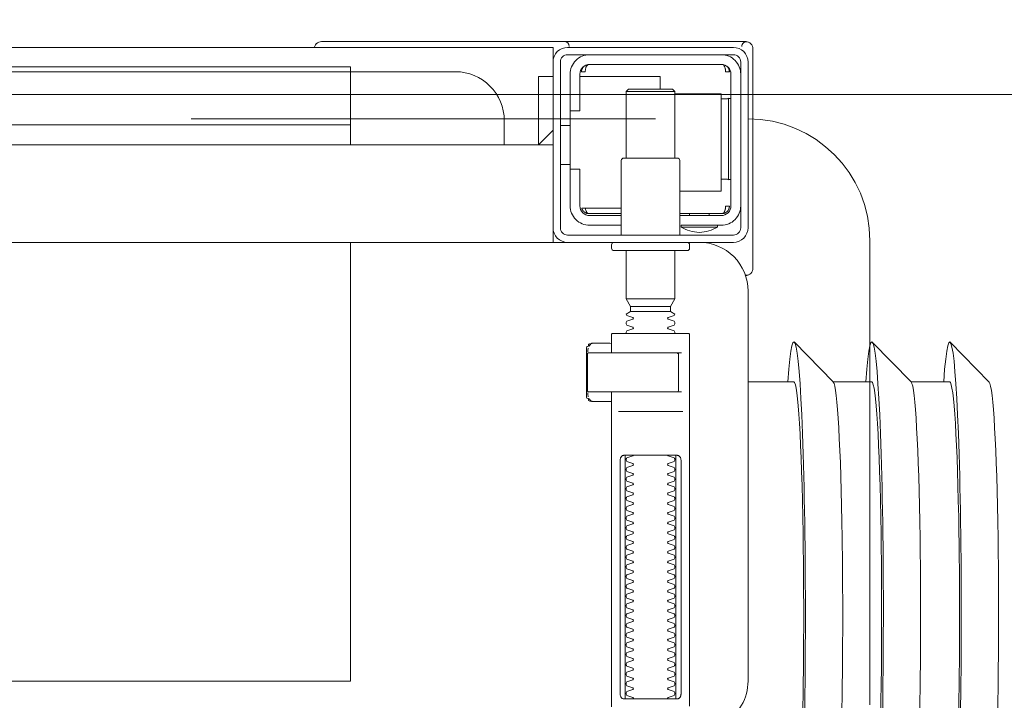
# Model space of a CAD drawing. Header units: millimetres. Extents: x 28291 to 177760, y -399809 to -170937.
# Tile 733 of 905: x 74519 to 74540, y -195408 to -195394. Entities that reach past the tile are written whole.
import ezdxf

# ---------------------------------------------------------------- set-up
doc = ezdxf.new("R2010")
doc.units = ezdxf.units.MM
doc.linetypes.add('CARKOVANA', pattern=[7.5, 5, -2.5])
doc.linetypes.add('HIDDEN2', pattern=[4.7625, 3.175, -1.5875])
doc.layers.get('0').update_dxf_attribs({"lineweight": 0})
doc.layers.add('!! 1_Wyburzenia', color=252, linetype='CARKOVANA', lineweight=13, true_color=0x696969)
doc.layers.add('!! 2 ZABUDOWA GK-MDF', color=7, linetype='Continuous', lineweight=13, true_color=0x7a7a7a)
doc.layers.add('!! 2_WYBURZENIA DO REMONTU', color=7, linetype='Continuous', lineweight=0, true_color=0x4d4d4d, plot=False)
doc.layers.add('!! wymiary osi', color=250, linetype='Continuous', lineweight=9)
doc.layers.add('Dimension (ISO)', color=7, linetype='Continuous', lineweight=25)
doc.layers.add('!!_@ wypos sanit nd', color=7, linetype='Continuous', lineweight=0, plot=False)
doc.styles.add('Note Text (ISO)', font='tahoma.ttf')
doc.styles.add('TXT', font='simplex.shx')
doc.dimstyles.new('Default (ISO)', dxfattribs={"dimscale": 5, "dimtxt": 5, "dimasz": 5, "dimexe": 3.175, "dimexo": 0, "dimgap": 0.762, "dimtad": 1, "dimdec": 0, "dimrnd": 1e-08, "dimzin": 0, "dimtxsty": 'Note Text (ISO)', "dimcen": 0.09, "dimdle": 10, "dimclrd": 256, "dimclre": 256, "dimclrt": 256, "dimazin": 0, "dimtfac": 0.70104, "dimtmove": 0, "dimatfit": 3, "dimfxl": 1, "dimtolj": 1, "dimtzin": 0, "dimlwd": -1, "dimlwe": -1, "dimarcsym": 0})
doc.dimstyles.new('DIM50', dxfattribs={"dimscale": 5, "dimtxt": 2.5, "dimasz": 1.5, "dimexe": 0, "dimexo": 0, "dimgap": 0.5, "dimtad": 1, "dimdec": 4, "dimrnd": 0.5, "dimdsep": 46, "dimtxsty": 'TXT', "dimblk1": 'TICK1', "dimblk2": 'TICK1', "dimsah": 1, "dimcen": 0, "dimse1": 1, "dimse2": 1, "dimclrd": 1, "dimclre": 7, "dimclrt": 9, "dimadec": 0, "dimazin": 0, "dimtfac": 1, "dimtdec": 4, "dimtmove": 2, "dimatfit": 3, "dimldrblk": 'TICK1', "dimfxl": 1, "dimtolj": 1, "dimarcsym": 0})

# ---------------------------------------------------------------- blocks, each defined once
blk = doc.blocks.new('A$Cff2eaf8b')
for points in [[(-0.15993, -0.0325), (-0.17249, -0.0325, 0.405519), (-0.172, -0.032), (-0.172, -0.0313, 0.414214), (-0.1725, -0.0308), (-0.1875, -0.0308, 0.414214), (-0.188, -0.0313), (-0.188, -0.032, 0.405519), (-0.18751, -0.0325), (-0.19, -0.0325, -0.414214), (-0.2, -0.0225), (-0.2, 0.0575, -0.266001), (-0.19506, 0.06612)], [(-0.188, 0.06265), (-0.188, -0.01362, 0.414214), (-0.1878, -0.01382), (-0.17545, -0.01382), (-0.1722, -0.01382, 0.414214), (-0.172, -0.01362), (-0.172, -0.00982)], [(-0.18353, 0.01118, 0.182836), (-0.18364, 0.01127), (-0.18485, 0.01168, 0.050055), (-0.185, 0.01194), (-0.185, 0.01222, 0.050055), (-0.18485, 0.01248), (-0.18364, 0.01289, 0.719897), (-0.18364, 0.01327), (-0.18485, 0.01368, 0.050055), (-0.185, 0.01394), (-0.185, 0.01422, 0.050055), (-0.18485, 0.01448), (-0.18364, 0.01489, 0.719897), (-0.18364, 0.01527), (-0.18485, 0.01568, 0.050055), (-0.185, 0.01594), (-0.185, 0.01622, 0.050055), (-0.18485, 0.01648), (-0.18364, 0.01689, 0.719897), (-0.18364, 0.01727), (-0.18485, 0.01768, 0.050055), (-0.185, 0.01794), (-0.185, 0.01822, 0.050055), (-0.18485, 0.01848), (-0.18364, 0.01889, 0.719897), (-0.18364, 0.01927), (-0.18485, 0.01968, 0.050055), (-0.185, 0.01994), (-0.185, 0.02022, 0.050055), (-0.18485, 0.02048), (-0.18364, 0.02089, 0.719897), (-0.18364, 0.02127), (-0.18485, 0.02168, 0.050055), (-0.185, 0.02194), (-0.185, 0.02222, 0.050055), (-0.18485, 0.02248), (-0.18364, 0.02289, 0.719897), (-0.18364, 0.02327), (-0.18485, 0.02368, 0.050055), (-0.185, 0.02394), (-0.185, 0.02422, 0.050055), (-0.18485, 0.02448), (-0.18364, 0.02489, 0.719897), (-0.18364, 0.02527), (-0.18485, 0.02568, 0.050055), (-0.185, 0.02594), (-0.185, 0.02622, 0.050055), (-0.18485, 0.02648), (-0.18364, 0.02689, 0.719897), (-0.18364, 0.02727), (-0.18485, 0.02768, 0.050055), (-0.185, 0.02794), (-0.185, 0.02822, 0.050055), (-0.18485, 0.02848), (-0.18364, 0.02889, 0.719897), (-0.18364, 0.02927), (-0.18485, 0.02968, 0.050055), (-0.185, 0.02994), (-0.185, 0.03022, 0.050055), (-0.18485, 0.03048), (-0.18364, 0.03089, 0.719897), (-0.18364, 0.03127), (-0.18485, 0.03168, 0.050055), (-0.185, 0.03194), (-0.185, 0.03222, 0.050055), (-0.18485, 0.03248), (-0.18364, 0.03289, 0.719897), (-0.18364, 0.03327), (-0.18485, 0.03368, 0.050055), (-0.185, 0.03394), (-0.185, 0.03422, 0.050055), (-0.18485, 0.03448), (-0.18364, 0.03489, 0.719897), (-0.18364, 0.03527), (-0.18485, 0.03568, 0.050055), (-0.185, 0.03594), (-0.185, 0.03622, 0.050055), (-0.18485, 0.03648), (-0.18364, 0.03689, 0.719897), (-0.18364, 0.03727), (-0.18485, 0.03768, 0.050055), (-0.185, 0.03794), (-0.185, 0.03822, 0.050055), (-0.18485, 0.03848), (-0.18364, 0.03889, 0.719897), (-0.18364, 0.03927), (-0.18485, 0.03968, 0.050055), (-0.185, 0.03994), (-0.185, 0.04022, 0.050055), (-0.18485, 0.04048), (-0.18364, 0.04089, 0.719897), (-0.18364, 0.04127), (-0.18485, 0.04168, 0.050055), (-0.185, 0.04194), (-0.185, 0.04222, 0.050055), (-0.18485, 0.04248), (-0.18364, 0.04289, 0.719897), (-0.18364, 0.04327), (-0.18485, 0.04368, 0.050055), (-0.185, 0.04394), (-0.185, 0.04422, 0.050055), (-0.18485, 0.04448), (-0.18364, 0.04489, 0.719897), (-0.18364, 0.04527), (-0.18485, 0.04568, 0.050055), (-0.185, 0.04594), (-0.185, 0.04622, 0.050055), (-0.18485, 0.04648), (-0.18364, 0.04689, 0.719897), (-0.18364, 0.04727), (-0.18485, 0.04768, 0.050055), (-0.185, 0.04794), (-0.185, 0.04822, 0.050055), (-0.18485, 0.04848), (-0.18364, 0.04889, 0.719897), (-0.18364, 0.04927), (-0.18485, 0.04968, 0.050055), (-0.185, 0.04994), (-0.185, 0.05022, 0.050055), (-0.18485, 0.05048), (-0.18364, 0.05089, 0.719897), (-0.18364, 0.05127), (-0.18485, 0.05168, 0.050055), (-0.185, 0.05194), (-0.185, 0.05222, 0.050055), (-0.18485, 0.05248), (-0.18364, 0.05289, 0.719897), (-0.18364, 0.05327), (-0.18485, 0.05368, 0.050055), (-0.185, 0.05394), (-0.185, 0.05422, 0.050055), (-0.18485, 0.05448), (-0.18364, 0.05489, 0.719897), (-0.18364, 0.05527), (-0.18485, 0.05568, 0.050055), (-0.185, 0.05594), (-0.185, 0.05622, 0.050055), (-0.18485, 0.05648), (-0.18364, 0.05689, 0.719897), (-0.18364, 0.05727), (-0.18485, 0.05768, 0.050055), (-0.185, 0.05794), (-0.185, 0.05822, 0.050055), (-0.18485, 0.05848), (-0.18364, 0.05889, 0.719897), (-0.18364, 0.05927), (-0.18485, 0.05968, 0.050055), (-0.185, 0.05994), (-0.185, 0.06022, 0.050055), (-0.18485, 0.06048), (-0.18364, 0.06089, 0.474594), (-0.18353, 0.06118)], [(-0.17647, 0.06118, 0.474594), (-0.17636, 0.06089), (-0.17515, 0.06048, 0.050055), (-0.175, 0.06022), (-0.175, 0.05994, 0.050055), (-0.17515, 0.05968), (-0.17636, 0.05927, 0.719897), (-0.17636, 0.05889), (-0.17515, 0.05848, 0.050055), (-0.175, 0.05822), (-0.175, 0.05794, 0.050055), (-0.17515, 0.05768), (-0.17636, 0.05727, 0.719897), (-0.17636, 0.05689), (-0.17515, 0.05648, 0.050055), (-0.175, 0.05622), (-0.175, 0.05594, 0.050055), (-0.17515, 0.05568), (-0.17636, 0.05527, 0.719897), (-0.17636, 0.05489), (-0.17515, 0.05448, 0.050055), (-0.175, 0.05422), (-0.175, 0.05394, 0.050055), (-0.17515, 0.05368), (-0.17636, 0.05327, 0.719897), (-0.17636, 0.05289), (-0.17515, 0.05248, 0.050055), (-0.175, 0.05222), (-0.175, 0.05194, 0.050055), (-0.17515, 0.05168), (-0.17636, 0.05127, 0.719897), (-0.17636, 0.05089), (-0.17515, 0.05048, 0.050055), (-0.175, 0.05022), (-0.175, 0.04994, 0.050055), (-0.17515, 0.04968), (-0.17636, 0.04927, 0.719897), (-0.17636, 0.04889), (-0.17515, 0.04848, 0.050055), (-0.175, 0.04822), (-0.175, 0.04794, 0.050055), (-0.17515, 0.04768), (-0.17636, 0.04727, 0.719897), (-0.17636, 0.04689), (-0.17515, 0.04648, 0.050055), (-0.175, 0.04622), (-0.175, 0.04594, 0.050055), (-0.17515, 0.04568), (-0.17636, 0.04527, 0.719897), (-0.17636, 0.04489), (-0.17515, 0.04448, 0.050055), (-0.175, 0.04422), (-0.175, 0.04394, 0.050055), (-0.17515, 0.04368), (-0.17636, 0.04327, 0.719897), (-0.17636, 0.04289), (-0.17515, 0.04248, 0.050055), (-0.175, 0.04222), (-0.175, 0.04194, 0.050055), (-0.17515, 0.04168), (-0.17636, 0.04127, 0.719897), (-0.17636, 0.04089), (-0.17515, 0.04048, 0.050055), (-0.175, 0.04022), (-0.175, 0.03994, 0.050055), (-0.17515, 0.03968), (-0.17636, 0.03927, 0.719897), (-0.17636, 0.03889), (-0.17515, 0.03848, 0.050055), (-0.175, 0.03822), (-0.175, 0.03794, 0.050055), (-0.17515, 0.03768), (-0.17636, 0.03727, 0.719897), (-0.17636, 0.03689), (-0.17515, 0.03648, 0.050055), (-0.175, 0.03622), (-0.175, 0.03594, 0.050055), (-0.17515, 0.03568), (-0.17636, 0.03527, 0.719897), (-0.17636, 0.03489), (-0.17515, 0.03448, 0.050055), (-0.175, 0.03422), (-0.175, 0.03394, 0.050055), (-0.17515, 0.03368), (-0.17636, 0.03327, 0.719897), (-0.17636, 0.03289), (-0.17515, 0.03248, 0.050055), (-0.175, 0.03222), (-0.175, 0.03194, 0.050055), (-0.17515, 0.03168), (-0.17636, 0.03127, 0.719897), (-0.17636, 0.03089), (-0.17515, 0.03048, 0.050055), (-0.175, 0.03022), (-0.175, 0.02994, 0.050055), (-0.17515, 0.02968), (-0.17636, 0.02927, 0.719897), (-0.17636, 0.02889), (-0.17515, 0.02848, 0.050055), (-0.175, 0.02822), (-0.175, 0.02794, 0.050055), (-0.17515, 0.02768), (-0.17636, 0.02727, 0.719897), (-0.17636, 0.02689), (-0.17515, 0.02648, 0.050055), (-0.175, 0.02622), (-0.175, 0.02594, 0.050055), (-0.17515, 0.02568), (-0.17636, 0.02527, 0.719897), (-0.17636, 0.02489), (-0.17515, 0.02448, 0.050055), (-0.175, 0.02422), (-0.175, 0.02394, 0.050055), (-0.17515, 0.02368), (-0.17636, 0.02327, 0.719897), (-0.17636, 0.02289), (-0.17515, 0.02248, 0.050055), (-0.175, 0.02222), (-0.175, 0.02194, 0.050055), (-0.17515, 0.02168), (-0.17636, 0.02127, 0.719897), (-0.17636, 0.02089), (-0.17515, 0.02048, 0.050055), (-0.175, 0.02022), (-0.175, 0.01994, 0.050055), (-0.17515, 0.01968), (-0.17636, 0.01927, 0.719897), (-0.17636, 0.01889), (-0.17515, 0.01848, 0.050055), (-0.175, 0.01822), (-0.175, 0.01794, 0.050055), (-0.17515, 0.01768), (-0.17636, 0.01727, 0.719897), (-0.17636, 0.01689), (-0.17515, 0.01648, 0.050055), (-0.175, 0.01622), (-0.175, 0.01594, 0.050055), (-0.17515, 0.01568), (-0.17636, 0.01527, 0.719897), (-0.17636, 0.01489), (-0.17515, 0.01448, 0.050055), (-0.175, 0.01422), (-0.175, 0.01394, 0.050055), (-0.17515, 0.01368), (-0.17636, 0.01327, 0.719897), (-0.17636, 0.01289), (-0.17515, 0.01248, 0.050055), (-0.175, 0.01222), (-0.175, 0.01194, 0.050055), (-0.17515, 0.01168), (-0.17636, 0.01127, 0.182836), (-0.17647, 0.01118)], [(-0.1857, -0.00202), (-0.1857, -0.00962), (-0.1857, -0.00202), (-0.18567, -0.00192), (-0.18559, -0.00184), (-0.17696, -0.00182), (-0.16725, -0.00182, -0.414214), (-0.16705, -0.00202), (-0.16705, -0.00962, -0.414214), (-0.16725, -0.00982), (-0.18543, -0.00982), (-0.18553, -0.00978), (-0.1856, -0.00962)], [(-0.185, -0.01382), (-0.185, -0.01406, -0.050055), (-0.18485, -0.01432), (-0.18364, -0.01473, -0.719897), (-0.18364, -0.01511), (-0.18485, -0.01552, -0.050055), (-0.185, -0.01578), (-0.185, -0.01606, -0.050055), (-0.18485, -0.01632), (-0.18364, -0.01673, -0.719897), (-0.18364, -0.01711), (-0.18485, -0.01752, -0.050055), (-0.185, -0.01778), (-0.1841, -0.0183), (-0.1841, -0.01936), (-0.185, -0.02092), (-0.185, -0.0308)], [(-0.175, -0.01382), (-0.175, -0.01406, 0.050055), (-0.17515, -0.01432), (-0.17636, -0.01473, 0.719897), (-0.17636, -0.01511), (-0.17515, -0.01552, 0.050055), (-0.175, -0.01578), (-0.175, -0.01606, 0.050055), (-0.17515, -0.01632), (-0.17636, -0.01673, 0.719897), (-0.17636, -0.01711), (-0.17515, -0.01752, 0.050055), (-0.175, -0.01778), (-0.1759, -0.0183), (-0.1759, -0.01936), (-0.175, -0.02092), (-0.175, -0.0308)], [(-0.20011, -0.02584, 0.091301), (-0.20056, -0.02614, 0.198909), (-0.20099, -0.02721)], [(-0.19945, -0.02578, 0.170835), (-0.20011, -0.02584)], [(-0.186, -0.034), (-0.186, -0.0493, 0.414214), (-0.1855, -0.0498), (-0.1745, -0.0498, 0.414214), (-0.174, -0.0493), (-0.174, -0.034)], [(-0.1985, -0.04, -0.414214), (-0.1945, -0.036), (-0.18625, -0.036), (-0.18625, -0.03562), (-0.19375, -0.03562), (-0.19375, -0.036)], [(-0.18625, -0.03562, 0.119096), (-0.19, -0.03454, 0.119096), (-0.19375, -0.03562)], [(-0.174, -0.036), (-0.1675, -0.036, -0.414214), (-0.1635, -0.04), (-0.16353, -0.0395)], [(-0.186, -0.038), (-0.1945, -0.038, 0.414214), (-0.1965, -0.04), (-0.1965, -0.067, 0.414214), (-0.1945, -0.069), (-0.1675, -0.069, 0.414214), (-0.1655, -0.067), (-0.1655, -0.0595), (-0.1635, -0.0595), (-0.1635, -0.04)], [(-0.1635, -0.0475), (-0.1655, -0.0475), (-0.1655, -0.04, 0.414214), (-0.1675, -0.038), (-0.174, -0.038)], [(-0.1945, -0.06193), (-0.19515, -0.06194), (-0.19542, -0.06194), (-0.1956, -0.06194), (-0.19567, -0.06194, 0.116465), (-0.19589, -0.062), (-0.19601, -0.06205), (-0.19601, -0.04535), (-0.19589, -0.0454, 0.116465), (-0.19567, -0.04546), (-0.19542, -0.04546), (-0.19515, -0.04546), (-0.1945, -0.04547)], [(-0.15, -0.0525), (-0.15, -0.0575, 0.414214), (-0.14, -0.0675), (-0.11847, -0.0675), (-0.11847, -0.0525)], [(-0.1675, -0.071, 0.414214), (-0.1635, -0.067), (-0.1635, -0.0595)], [(-0.1985, -0.067, 0.414214), (-0.1945, -0.071)], [(-0.20099, -0.0722, 0.198909), (-0.20056, -0.07326, 0.091301), (-0.20011, -0.07356)], [(-0.16237, -0.07369), (-0.1625, -0.07369), (-0.16269, -0.07369), (-0.16294, -0.07369), (-0.16323, -0.07369), (-0.16357, -0.07369), (-0.16393, -0.07369), (-0.16428, -0.07369), (-0.19771, -0.07369), (-0.19841, -0.07369), (-0.19903, -0.07369), (-0.19948, -0.07369), (-0.19961, -0.07369), (-0.19973, -0.07367), (-0.19984, -0.07365), (-0.20003, -0.07359, 0.517033), (-0.1987, -0.07266)], [(-0.1633, -0.0727, 0.412536), (-0.1623, -0.0737), (-0.11251, -0.0737), (-0.11222, -0.07367), (-0.11194, -0.07358), (-0.11168, -0.07345), (-0.11145, -0.07326), (-0.11126, -0.07304), (-0.11112, -0.07278), (-0.11104, -0.0725)]]:
    blk.add_lwpolyline(points, format="xyb")
for points in [[(-0.172, 0.06279), (-0.172, -0.00182)], [(-0.1852, 0.06018), (-0.1852, 0.01218)], [(-0.1748, 0.01218), (-0.1748, 0.06018)], [(-0.11847, -0.0325), (-0.11847, 0.0575), (0.11153, 0.0575), (0.11153, -0.0325)], [(-0.17342, 0.00218), (-0.18659, 0.00218)], [(-0.172, 0.00012), (-0.17167, 0.00018), (-0.1682, 0.00018), (-0.1681, 0.00018), (-0.16799, 0.00016), (-0.16789, 0.00007), (-0.16779, 0.00006), (-0.16762, 0.00005), (-0.16752, 0.00005), (-0.16741, 0.00003), (-0.1673, -0.00004), (-0.16725, -0.00018), (-0.16725, -0.00044), (-0.16711, -0.00046), (-0.16701, -0.0005), (-0.16693, -0.00056), (-0.16688, -0.0007), (-0.16688, -0.01094), (-0.16692, -0.01107), (-0.16701, -0.01115), (-0.16725, -0.0112), (-0.16725, -0.01147), (-0.16728, -0.01157), (-0.16735, -0.01164), (-0.16746, -0.01168), (-0.16762, -0.01169), (-0.16775, -0.0117), (-0.16789, -0.01172), (-0.16797, -0.01179), (-0.16807, -0.01182), (-0.1682, -0.01182), (-0.17167, -0.01182), (-0.172, -0.01177)], [(-0.16829, 0.00017), (-0.16772, 0.00003), (-0.16738, -0.00042)], [(-0.18633, -0.00182), (-0.17526, -0.00182), (-0.17367, -0.00182)], [(-0.16723, -0.00083), (-0.16714, -0.00136), (-0.16713, -0.00163)], [(-0.24945, -0.00383), (-0.24147, -0.01202)], [(-0.24136, -0.00387), (-0.23342, -0.00387), (-0.22548, -0.01202)], [(-0.22538, -0.00387), (-0.21743, -0.00387), (-0.2095, -0.01202)], [(-0.2, -0.00387), (-0.20939, -0.00387)], [(-0.18633, -0.00982), (-0.18551, -0.00982), (-0.18567, -0.00972), (-0.1857, -0.00962)], [(-0.16713, -0.01002), (-0.16714, -0.01028), (-0.16723, -0.01081)], [(-0.16738, -0.01122), (-0.16772, -0.01167), (-0.16829, -0.01182)], [(-0.1841, -0.0183), (-0.1759, -0.0183)], [(-0.1759, -0.01936), (-0.1841, -0.01936)], [(-0.175, -0.02092), (-0.185, -0.02092)], [(-0.20001, -0.0258), (-0.19988, -0.02576), (-0.19976, -0.02573), (-0.19963, -0.02571), (-0.19948, -0.02571)], [(-0.20099, -0.02721), (-0.20099, -0.0722)], [(-0.16, -0.0355), (-0.16, -0.0325), (0.16, -0.0325), (0.16, -0.0355)], [(-0.192, -0.038), (-0.192, -0.0384)], [(-0.188, -0.038), (-0.188, -0.0384)], [(-0.16, -0.0485), (-0.16, -0.0365)], [(-0.19478, -0.0384), (-0.186, -0.0384)], [(-0.16664, -0.0395), (-0.16666, -0.03934), (-0.16669, -0.03923), (-0.16672, -0.03912), (-0.16675, -0.03902), (-0.16679, -0.03892), (-0.16684, -0.03881), (-0.16689, -0.03872), (-0.16695, -0.03863), (-0.16702, -0.03855), (-0.1671, -0.03848), (-0.16718, -0.03843), (-0.16729, -0.0384), (-0.16718, -0.03841), (-0.16708, -0.03842), (-0.16696, -0.03845), (-0.16686, -0.03848), (-0.16677, -0.03851), (-0.16666, -0.03856), (-0.16657, -0.03861), (-0.16646, -0.03868), (-0.16636, -0.03876), (-0.16627, -0.03884), (-0.16618, -0.03894), (-0.1661, -0.03904), (-0.16603, -0.03915), (-0.16598, -0.03926), (-0.16593, -0.03938), (-0.16589, -0.0395), (-0.174, -0.0395)], [(-0.174, -0.0384), (-0.16722, -0.0384)], [(-0.185, -0.063), (-0.1945, -0.063), (-0.1945, -0.043), (-0.186, -0.043)], [(-0.19591, -0.04539), (-0.19602, -0.04539), (-0.19616, -0.04539), (-0.19632, -0.04539), (-0.1965, -0.04539)], [(-0.185, -0.0498), (-0.185, -0.06342), (-0.1845, -0.06392), (-0.1755, -0.06392), (-0.175, -0.06342), (-0.175, -0.0498)], [(-0.1615, -0.0485), (-0.1635, -0.0485)], [(0.16, -0.0555), (0.157, -0.0525), (0.16, -0.0525), (-0.16, -0.0525), (-0.157, -0.0525), (-0.16, -0.0555)], [(-0.157, -0.0525), (-0.157, -0.0665), (-0.16, -0.0665)], [(0.10602, -0.0525), (0.10602, -0.05658), (-0.11847, -0.05658)], [(-0.1615, -0.0565), (-0.1635, -0.0565)], [(-0.1965, -0.06201), (-0.19632, -0.06201), (-0.19616, -0.06201), (-0.19602, -0.06201), (-0.19591, -0.06201)], [(-0.175, -0.06342), (-0.185, -0.06342)], [(-0.182, -0.06392), (-0.182, -0.0665), (-0.1655, -0.0665)], [(-0.16636, -0.06865), (-0.16625, -0.06854), (-0.16619, -0.06847), (-0.16612, -0.06839), (-0.16606, -0.0683), (-0.16601, -0.0682), (-0.16596, -0.06811), (-0.16592, -0.06801), (-0.16589, -0.0679), (-0.16586, -0.0678), (-0.16584, -0.06769), (-0.16583, -0.06759), (-0.16583, -0.06749), (-0.16593, -0.0675), (-0.16607, -0.0675), (-0.1663, -0.0675), (-0.16641, -0.0675), (-0.16651, -0.0675), (-0.16661, -0.0675), (-0.16661, -0.0676), (-0.16662, -0.0677), (-0.16663, -0.0678), (-0.16664, -0.0679), (-0.16665, -0.068), (-0.16667, -0.06811), (-0.1667, -0.06821), (-0.16673, -0.06831), (-0.16676, -0.06841), (-0.1668, -0.06852), (-0.16685, -0.06862), (-0.1669, -0.06871), (-0.16697, -0.0688), (-0.16704, -0.06887), (-0.16712, -0.06893), (-0.16725, -0.069), (-0.19475, -0.069), (-0.19493, -0.0689), (-0.19501, -0.06882), (-0.19508, -0.06874), (-0.19513, -0.06865), (-0.19518, -0.06855), (-0.19522, -0.06846), (-0.19526, -0.06835), (-0.19529, -0.06825), (-0.19532, -0.06813), (-0.19534, -0.06803), (-0.19536, -0.06793), (-0.19537, -0.06783), (-0.19538, -0.06772), (-0.19539, -0.0676), (-0.19539, -0.0675), (-0.19617, -0.06751), (-0.19616, -0.06762), (-0.19615, -0.06772), (-0.19613, -0.06783), (-0.19611, -0.06793), (-0.19607, -0.06803), (-0.19603, -0.06813), (-0.19598, -0.06823), (-0.19593, -0.06832), (-0.19586, -0.06841), (-0.19579, -0.06849), (-0.19572, -0.06857), (-0.19563, -0.06865)], [(-0.03305, -0.0725), (-0.16, -0.0725), (-0.16, -0.0695)]]:
    blk.add_lwpolyline(points)
for points in [[(-0.17471, 0.06118), (-0.17462, 0.06118), (-0.17454, 0.06117), (-0.17445, 0.06115), (-0.17437, 0.06113), (-0.17428, 0.06109), (-0.1742, 0.06105), (-0.17413, 0.061), (-0.17406, 0.06095), (-0.174, 0.06088), (-0.17394, 0.06081), (-0.17389, 0.06072), (-0.17384, 0.06062), (-0.17381, 0.06052), (-0.17378, 0.06041), (-0.17376, 0.06029), (-0.17376, 0.06018), (-0.17376, 0.01218), (-0.17376, 0.01206), (-0.17378, 0.01195), (-0.17381, 0.01184), (-0.17384, 0.01173), (-0.17389, 0.01164), (-0.17394, 0.01155), (-0.174, 0.01148), (-0.17406, 0.01141), (-0.17413, 0.01135), (-0.1742, 0.01131), (-0.17428, 0.01126), (-0.17437, 0.01123), (-0.17445, 0.01121), (-0.17454, 0.01119), (-0.17462, 0.01118), (-0.17471, 0.01118), (-0.18529, 0.01118), (-0.18538, 0.01118), (-0.18547, 0.01119), (-0.18555, 0.01121), (-0.18564, 0.01123), (-0.18572, 0.01126), (-0.1858, 0.01131), (-0.18587, 0.01135), (-0.18594, 0.01141), (-0.18601, 0.01148), (-0.18606, 0.01155), (-0.18612, 0.01164), (-0.18616, 0.01173), (-0.1862, 0.01184), (-0.18623, 0.01195), (-0.18624, 0.01206), (-0.18625, 0.01218), (-0.18625, 0.06018), (-0.18624, 0.06029), (-0.18623, 0.06041), (-0.1862, 0.06052), (-0.18616, 0.06062), (-0.18612, 0.06072), (-0.18606, 0.06081), (-0.18601, 0.06088), (-0.18594, 0.06095), (-0.18587, 0.061), (-0.1858, 0.06105), (-0.18572, 0.06109), (-0.18564, 0.06113), (-0.18555, 0.06115), (-0.18547, 0.06117), (-0.18538, 0.06118), (-0.18529, 0.06118)], [(-0.19467, -0.0384), (-0.19467, -0.0384), (-0.19467, -0.0384), (-0.19466, -0.0384), (-0.19466, -0.0384), (-0.19466, -0.0384), (-0.19466, -0.0384), (-0.19466, -0.0384), (-0.19466, -0.0384), (-0.19466, -0.0384), (-0.19466, -0.0384), (-0.19466, -0.0384), (-0.19466, -0.0384), (-0.19466, -0.0384), (-0.19466, -0.0384), (-0.19467, -0.0384), (-0.19467, -0.0384), (-0.19467, -0.0384), (-0.19467, -0.0384), (-0.19467, -0.0384), (-0.19468, -0.0384), (-0.19468, -0.0384), (-0.19468, -0.0384), (-0.19469, -0.0384), (-0.1947, -0.0384), (-0.19471, -0.0384), (-0.19471, -0.0384), (-0.19471, -0.0384), (-0.19471, -0.0384), (-0.19472, -0.0384), (-0.19472, -0.0384), (-0.19472, -0.0384), (-0.19472, -0.03841), (-0.19473, -0.03841), (-0.19473, -0.03841), (-0.19473, -0.03841), (-0.19473, -0.03841), (-0.19473, -0.03841), (-0.19474, -0.03841), (-0.19474, -0.03841), (-0.19474, -0.03841), (-0.19474, -0.03841), (-0.19474, -0.03841), (-0.19474, -0.03841), (-0.19475, -0.03841), (-0.19475, -0.03841), (-0.19475, -0.03841), (-0.19475, -0.03841), (-0.19476, -0.03841), (-0.19476, -0.03841), (-0.19476, -0.03841), (-0.19476, -0.03841), (-0.19477, -0.03842), (-0.19477, -0.03842), (-0.19477, -0.03842), (-0.19478, -0.03842), (-0.19479, -0.03842), (-0.19479, -0.03842), (-0.1948, -0.03843), (-0.19481, -0.03843), (-0.19481, -0.03843), (-0.19482, -0.03844), (-0.19483, -0.03844), (-0.19484, -0.03844), (-0.19484, -0.03845), (-0.19485, -0.03845), (-0.19486, -0.03845), (-0.19486, -0.03846), (-0.19487, -0.03846), (-0.19488, -0.03847), (-0.19489, -0.03847), (-0.19489, -0.03848), (-0.1949, -0.03848), (-0.19491, -0.03849), (-0.19491, -0.03849), (-0.19492, -0.0385), (-0.19493, -0.0385), (-0.19493, -0.03851), (-0.19494, -0.03851), (-0.19495, -0.03852), (-0.19495, -0.03852), (-0.19496, -0.03853), (-0.19497, -0.03854), (-0.19497, -0.03854), (-0.19498, -0.03855), (-0.19499, -0.03856), (-0.19499, -0.03856), (-0.195, -0.03857), (-0.19501, -0.03858), (-0.19501, -0.03859), (-0.19502, -0.03859), (-0.19503, -0.0386), (-0.19503, -0.03861), (-0.19504, -0.03862), (-0.19505, -0.03862), (-0.19505, -0.03863), (-0.19506, -0.03864), (-0.19507, -0.03865), (-0.19507, -0.03866), (-0.19508, -0.03867), (-0.19508, -0.03868), (-0.19509, -0.03869), (-0.1951, -0.03869), (-0.1951, -0.0387), (-0.19511, -0.03871), (-0.19511, -0.03872), (-0.19512, -0.03873), (-0.19512, -0.03874), (-0.19513, -0.03875), (-0.19514, -0.03876), (-0.19514, -0.03877), (-0.19515, -0.03878), (-0.19515, -0.03879), (-0.19516, -0.0388), (-0.19516, -0.03881), (-0.19517, -0.03882), (-0.19517, -0.03884), (-0.19518, -0.03885), (-0.19518, -0.03886), (-0.19519, -0.03887), (-0.1952, -0.03888), (-0.1952, -0.03889), (-0.19521, -0.0389), (-0.19521, -0.03891), (-0.19521, -0.03893), (-0.19522, -0.03894), (-0.19522, -0.03895), (-0.19523, -0.03896), (-0.19523, -0.03897), (-0.19524, -0.03899), (-0.19524, -0.039), (-0.19525, -0.03901), (-0.19525, -0.03902), (-0.19526, -0.03905), (-0.19527, -0.03907), (-0.19528, -0.0391), (-0.19528, -0.03912), (-0.19529, -0.03915), (-0.1953, -0.03918), (-0.19531, -0.0392), (-0.19531, -0.03923), (-0.19532, -0.03926), (-0.19532, -0.03928), (-0.19533, -0.03931), (-0.19533, -0.03933), (-0.19534, -0.03936), (-0.19534, -0.03939), (-0.19535, -0.03941), (-0.19535, -0.03944), (-0.19536, -0.03947), (-0.19536, -0.03949), (-0.19536, -0.03952), (-0.19537, -0.03955), (-0.19537, -0.03957), (-0.19537, -0.0396), (-0.19537, -0.03961), (-0.19537, -0.03962), (-0.19538, -0.03963), (-0.19538, -0.03963), (-0.19538, -0.03964), (-0.19538, -0.03965), (-0.19538, -0.03965), (-0.19538, -0.03966), (-0.19538, -0.03966), (-0.19538, -0.03967), (-0.19538, -0.03967), (-0.19538, -0.03968), (-0.19538, -0.03969), (-0.19538, -0.03969), (-0.19538, -0.0397), (-0.19538, -0.0397), (-0.19538, -0.0397), (-0.19538, -0.03971), (-0.19538, -0.03971), (-0.19538, -0.03972), (-0.19538, -0.03972), (-0.19538, -0.03972), (-0.19538, -0.03973), (-0.19538, -0.03973), (-0.19538, -0.03973), (-0.19538, -0.03974), (-0.19538, -0.03974), (-0.19538, -0.03974), (-0.19538, -0.03974), (-0.19538, -0.03975), (-0.19538, -0.03975), (-0.19538, -0.03975), (-0.19538, -0.03976), (-0.19538, -0.03976), (-0.19538, -0.03977), (-0.19538, -0.03977), (-0.19539, -0.03978), (-0.19539, -0.03978), (-0.19539, -0.03979), (-0.19539, -0.03979), (-0.19539, -0.03979), (-0.19539, -0.0398), (-0.19539, -0.0398), (-0.19539, -0.03981), (-0.19539, -0.03981), (-0.19539, -0.03982), (-0.19538, -0.03982), (-0.19538, -0.03983), (-0.19538, -0.03983), (-0.19538, -0.03984), (-0.19538, -0.03984), (-0.19538, -0.03984), (-0.19538, -0.03985), (-0.19538, -0.03986), (-0.19538, -0.03986), (-0.19538, -0.03987), (-0.19538, -0.03987), (-0.19538, -0.03987), (-0.19538, -0.03988), (-0.19538, -0.03988), (-0.19538, -0.03989), (-0.19538, -0.03989), (-0.19538, -0.03989), (-0.19538, -0.03989), (-0.19538, -0.0399), (-0.19538, -0.0399), (-0.19539, -0.0399), (-0.19539, -0.0399), (-0.19539, -0.0399), (-0.19539, -0.0399), (-0.19539, -0.0399), (-0.19539, -0.03991), (-0.1954, -0.03991), (-0.1954, -0.03991), (-0.1954, -0.03991), (-0.1954, -0.03991), (-0.1954, -0.03991), (-0.19541, -0.03991), (-0.19541, -0.03991), (-0.19542, -0.03991), (-0.19542, -0.03991), (-0.19543, -0.0399), (-0.19544, -0.0399), (-0.19545, -0.0399), (-0.19545, -0.0399), (-0.19546, -0.0399), (-0.19546, -0.0399), (-0.19547, -0.0399), (-0.19547, -0.0399), (-0.19548, -0.0399), (-0.19549, -0.0399), (-0.1955, -0.0399), (-0.1955, -0.0399), (-0.19551, -0.0399), (-0.19552, -0.0399), (-0.19553, -0.0399), (-0.19554, -0.0399), (-0.19555, -0.0399), (-0.19556, -0.0399), (-0.19557, -0.0399), (-0.19558, -0.0399), (-0.19559, -0.0399), (-0.19561, -0.0399), (-0.19564, -0.0399), (-0.19566, -0.0399), (-0.19568, -0.0399), (-0.1957, -0.0399), (-0.19574, -0.0399), (-0.19576, -0.0399), (-0.19578, -0.0399), (-0.19595, -0.0399), (-0.19596, -0.0399), (-0.19598, -0.0399), (-0.19599, -0.0399), (-0.19601, -0.0399), (-0.19602, -0.0399), (-0.19603, -0.0399), (-0.19604, -0.0399), (-0.19605, -0.0399), (-0.19606, -0.0399), (-0.19607, -0.0399), (-0.19608, -0.0399), (-0.19609, -0.0399), (-0.1961, -0.0399), (-0.19611, -0.0399), (-0.19612, -0.0399), (-0.19613, -0.03989), (-0.19614, -0.03989), (-0.19614, -0.03989), (-0.19615, -0.03989), (-0.19615, -0.03989), (-0.19615, -0.03989), (-0.19615, -0.03989), (-0.19616, -0.03989), (-0.19616, -0.03989), (-0.19616, -0.03989), (-0.19616, -0.0399), (-0.19616, -0.0399), (-0.19616, -0.0399), (-0.19616, -0.0399), (-0.19616, -0.0399), (-0.19617, -0.0399), (-0.19617, -0.03991), (-0.19617, -0.03991), (-0.19617, -0.03991), (-0.19617, -0.03991), (-0.19617, -0.03991), (-0.19617, -0.03991), (-0.19617, -0.03991), (-0.19617, -0.03991), (-0.19617, -0.03991), (-0.19617, -0.03991), (-0.19617, -0.0399), (-0.19617, -0.0399), (-0.19617, -0.0399), (-0.19617, -0.03989), (-0.19617, -0.03989), (-0.19617, -0.03989), (-0.19617, -0.03988), (-0.19617, -0.03987), (-0.19617, -0.03986), (-0.19617, -0.03985), (-0.19617, -0.03984), (-0.19617, -0.03984), (-0.19617, -0.03984), (-0.19617, -0.03983), (-0.19617, -0.03983), (-0.19617, -0.03982), (-0.19617, -0.03982), (-0.19617, -0.03981), (-0.19616, -0.0398), (-0.19616, -0.03979), (-0.19616, -0.03979), (-0.19616, -0.03978), (-0.19616, -0.03978), (-0.19616, -0.03977), (-0.19616, -0.03977), (-0.19616, -0.03977), (-0.19616, -0.03976), (-0.19616, -0.03976), (-0.19616, -0.03975), (-0.19616, -0.03975), (-0.19616, -0.03974), (-0.19616, -0.03974), (-0.19616, -0.03973), (-0.19616, -0.03973), (-0.19616, -0.03972), (-0.19616, -0.03972), (-0.19616, -0.03972), (-0.19616, -0.03972), (-0.19616, -0.03971), (-0.19616, -0.03971), (-0.19616, -0.0397), (-0.19615, -0.0397), (-0.19615, -0.0397), (-0.19615, -0.03969), (-0.19615, -0.03969), (-0.19615, -0.03968), (-0.19615, -0.03967), (-0.19615, -0.03967), (-0.19615, -0.03966), (-0.19615, -0.03966), (-0.19615, -0.03965), (-0.19615, -0.03964), (-0.19614, -0.03964), (-0.19614, -0.03963), (-0.19614, -0.03962), (-0.19614, -0.03962), (-0.19614, -0.03961), (-0.19614, -0.0396), (-0.19614, -0.03959), (-0.19613, -0.03958), (-0.19613, -0.03958), (-0.19613, -0.03957), (-0.19613, -0.03955), (-0.19612, -0.03954), (-0.19612, -0.03952), (-0.19611, -0.0395), (-0.19611, -0.03949), (-0.1961, -0.03947), (-0.1961, -0.03945), (-0.19609, -0.03944), (-0.19609, -0.03942), (-0.19608, -0.03941), (-0.19608, -0.03939), (-0.19607, -0.03937), (-0.19607, -0.03936), (-0.19606, -0.03934), (-0.19605, -0.03933), (-0.19605, -0.03931), (-0.19604, -0.0393), (-0.19603, -0.03928), (-0.19603, -0.03927), (-0.19602, -0.03925), (-0.19601, -0.03923), (-0.196, -0.03922), (-0.196, -0.0392), (-0.19599, -0.03919), (-0.19598, -0.03918), (-0.19597, -0.03916), (-0.19596, -0.03915), (-0.19596, -0.03913), (-0.19595, -0.03912), (-0.19594, -0.0391), (-0.19593, -0.03909), (-0.19592, -0.03907), (-0.19591, -0.03906), (-0.1959, -0.03905), (-0.19589, -0.03903), (-0.19588, -0.03902), (-0.19587, -0.03901), (-0.19586, -0.03899), (-0.19585, -0.03898), (-0.19584, -0.03897), (-0.19583, -0.03895), (-0.19582, -0.03894), (-0.19581, -0.03893), (-0.1958, -0.03891), (-0.19579, -0.0389), (-0.19577, -0.03889), (-0.19576, -0.03888), (-0.19575, -0.03886), (-0.19574, -0.03885), (-0.19573, -0.03884), (-0.19572, -0.03883), (-0.1957, -0.03882), (-0.19569, -0.0388), (-0.19568, -0.03879), (-0.19567, -0.03878), (-0.19565, -0.03877), (-0.19564, -0.03876), (-0.19563, -0.03875), (-0.19562, -0.03874), (-0.1956, -0.03873), (-0.19559, -0.03872), (-0.19558, -0.03871), (-0.19556, -0.0387), (-0.19555, -0.03869), (-0.19554, -0.03868), (-0.19552, -0.03867), (-0.19551, -0.03866), (-0.19549, -0.03865), (-0.19548, -0.03864), (-0.19547, -0.03863), (-0.19545, -0.03862), (-0.19544, -0.03861), (-0.19542, -0.0386), (-0.19541, -0.0386), (-0.19539, -0.03859), (-0.19538, -0.03858), (-0.19536, -0.03857), (-0.19535, -0.03856), (-0.19533, -0.03856), (-0.19532, -0.03855), (-0.1953, -0.03854), (-0.19529, -0.03853), (-0.19527, -0.03853), (-0.19526, -0.03852), (-0.19524, -0.03851), (-0.19522, -0.03851), (-0.19521, -0.0385), (-0.19519, -0.0385), (-0.19518, -0.03849), (-0.19516, -0.03848), (-0.19515, -0.03848), (-0.19513, -0.03847), (-0.19511, -0.03847), (-0.1951, -0.03846), (-0.19508, -0.03846), (-0.19506, -0.03845), (-0.19505, -0.03845), (-0.19503, -0.03845), (-0.19502, -0.03844), (-0.195, -0.03844), (-0.19498, -0.03843), (-0.19497, -0.03843), (-0.19495, -0.03843), (-0.19493, -0.03842), (-0.19492, -0.03842), (-0.19491, -0.03842), (-0.1949, -0.03842), (-0.19489, -0.03842), (-0.19488, -0.03842), (-0.19487, -0.03841), (-0.19486, -0.03841), (-0.19485, -0.03841), (-0.19484, -0.03841), (-0.19483, -0.03841), (-0.19481, -0.03841), (-0.1948, -0.03841), (-0.19479, -0.03841), (-0.19479, -0.03841), (-0.19478, -0.03841), (-0.19478, -0.0384), (-0.19477, -0.0384), (-0.19477, -0.0384), (-0.19476, -0.0384), (-0.19475, -0.0384), (-0.19474, -0.0384), (-0.19474, -0.0384), (-0.19473, -0.0384), (-0.19473, -0.0384), (-0.19471, -0.0384), (-0.19471, -0.0384), (-0.1947, -0.0384), (-0.1947, -0.0384), (-0.19469, -0.0384), (-0.19469, -0.0384), (-0.19469, -0.0384), (-0.19469, -0.0384), (-0.19468, -0.0384), (-0.19468, -0.0384), (-0.19468, -0.0384), (-0.19468, -0.0384), (-0.19467, -0.0384), (-0.19467, -0.0384), (-0.19467, -0.0384)], [(-0.11847, -0.0685), (0.11153, -0.0685), (0.11153, -0.0675), (-0.11847, -0.0675)]]:
    blk.add_lwpolyline(points, close=True)
for points in [[(-0.2, -0.0695), (-0.2, -0.0355, -0.414214), (-0.197, -0.0325), (-0.163, -0.0325, -0.414214), (-0.16, -0.0355), (-0.16, -0.0695, -0.414214), (-0.163, -0.0725), (-0.197, -0.0725, -0.414214)], [(-0.1615, -0.0355), (-0.1615, -0.0695, -0.414214), (-0.163, -0.071), (-0.197, -0.071, -0.414214), (-0.1985, -0.0695), (-0.1985, -0.0355, -0.414214), (-0.197, -0.034), (-0.163, -0.034, -0.414214)]]:
    blk.add_lwpolyline(points, format="xyb", close=True)
for centre, major_axis, ratio, start_param, end_param in [((-0.24136, 0.04363), (0, 0.0557), 0.04256, 0.705617, 3.691026), ((-0.22538, 0.04363), (0, 0.0557), 0.04256, 0.705617, 3.691026), ((-0.20939, 0.04363), (0, 0.0557), 0.04256, 0.705617, 3.691026), ((-0.24936, 0.04363), (0, 0.0475), 0.04256, 0.705617, 3.097928), ((-0.24136, 0.04363), (0, 0.0475), 0.04256, 0.705617, 3.141593), ((-0.23337, 0.04363), (0, 0.0475), 0.04256, 0.705617, 3.097928), ((-0.22538, 0.04363), (0, 0.0475), 0.04256, 0.705617, 3.141593), ((-0.21739, 0.04363), (0, 0.0475), 0.04256, 0.705617, 3.097928), ((-0.20939, 0.04363), (0, 0.0475), 0.04256, 0.705617, 3.141593), ((-0.1852, 0.06018), (0, 0.001), 0.000289, 4.712389, 6.283185), ((-0.1748, 0.06018), (0, -0.001), 0.000289, 1.570796, 3.141593), ((-0.1852, 0.01218), (0, -0.001), 0.000289, 0, 1.570796), ((-0.1748, 0.01218), (0, -0.001), 0.000289, 0, 1.570796), ((-0.16763, -0.00015), (0.000004, 0.0002), 0.133184, 0.00502, 0.005026), ((-0.16723, -0.00065), (0.000013, 0.0002), 0.223, 0.006306, 0.006351), ((-0.16763, -0.01149), (0.000004, -0.0002), 0.133184, 6.278107, 6.278112), ((-0.16723, -0.011), (0.000013, -0.0002), 0.223, 6.276731, 6.276777)]:
    blk.add_ellipse(centre, major_axis=major_axis, ratio=ratio, start_param=start_param, end_param=end_param)
blk = doc.blocks.new('*D1405')
at = {"layer": 'DEFPOINTS', "color": 0, "transparency": 16777216}
for p in [(-689.76, 120.19), (510.24, 120.19), (510.24, 18.75)]:
    blk.add_point(p, dxfattribs=at)
at = {"layer": 'Dimension (ISO)', "transparency": 16777216}
for p, q in [((-689.76, 120.19), (-689.76, 2.88)), ((510.24, 120.19), (510.24, 2.88)), ((-664.76, 18.75), (485.24, 18.75))]:
    blk.add_line(p, q, dxfattribs=at)
for points in [[(-664.76, 22.92), (-664.76, 14.58), (-689.76, 18.75)], [(485.24, 22.92), (485.24, 14.58), (510.24, 18.75)]]:
    blk.add_solid(points, dxfattribs=at)
at = {"layer": 'Dimension (ISO)', "lineweight": 9, "transparency": 16777216, "insert": (-160.63, 48.6), "char_height": 25, "attachment_point": 1, "style": 'Note Text (ISO)'}
blk.add_mtext('\\A1;1200', dxfattribs=at)
blk = doc.blocks.new('TICK1')
at = {"color": 0}
for p, q in [((0, -1.4), (0, 1.4)), ((0, 0), (-1, 0))]:
    blk.add_line(p, q, dxfattribs=at)
at = {"color": 2}
blk.add_line((-1, -1), (1, 1), dxfattribs=at)
blk = doc.blocks.new('*D4173')
at = {"layer": '!! wymiary osi', "color": 1, "lineweight": -2, "transparency": 16777216}
blk.add_line((74736.923, -195393.519), (74451.923, -195393.519), dxfattribs=at)
at = {"layer": 'DEFPOINTS', "color": 0, "transparency": 16777216}
for p in [(74444.423, -195393.519), (74744.423, -195403.588), (74444.423, -195413.588)]:
    blk.add_point(p, dxfattribs=at)
at = {"layer": '!! wymiary osi', "color": 1, "lineweight": -2, "transparency": 16777216, "xscale": 7.5, "yscale": 7.5, "zscale": 7.5, "rotation": 180}
blk.add_blockref('TICK1', (74444.423, -195393.519), dxfattribs=at)
at = {"layer": '!! wymiary osi', "color": 1, "lineweight": -2, "transparency": 16777216, "xscale": 7.5, "yscale": 7.5, "zscale": 7.5}
blk.add_blockref('TICK1', (74744.423, -195393.519), dxfattribs=at)
at = {"layer": '!! wymiary osi', "color": 9, "transparency": 16777216, "insert": (74594.423, -195384.769), "char_height": 12.5, "attachment_point": 5, "style": 'TXT'}
blk.add_mtext('\\A1;300', dxfattribs=at)
blk = doc.blocks.new('*D4175')
at = {"layer": '!! wymiary osi', "color": 1, "lineweight": -2, "transparency": 16777216}
for p, q in [((74480.307, -195406.088), (74480.307, -195398.588)), ((74480.307, -195413.588), (74480.307, -195425.588)), ((74480.307, -195433.088), (74480.307, -195440.588))]:
    blk.add_line(p, q, dxfattribs=at)
at = {"layer": 'DEFPOINTS', "color": 0, "transparency": 16777216}
for p in [(74444.423, -195413.588), (74480.307, -195425.588), (74554.423, -195425.588)]:
    blk.add_point(p, dxfattribs=at)
at = {"layer": '!! wymiary osi', "color": 1, "lineweight": -2, "transparency": 16777216, "xscale": 7.5, "yscale": 7.5, "zscale": 7.5}
for p, rotation in [((74480.307, -195413.588), 270), ((74480.307, -195425.588), 90)]:
    blk.add_blockref('TICK1', p, dxfattribs=dict(at, rotation=rotation))
at = {"layer": '!! wymiary osi', "color": 9, "transparency": 16777216, "insert": (74470.307, -195419.588), "char_height": 12.5, "attachment_point": 5, "rotation": 270, "style": 'TXT'}
blk.add_mtext('\\A1;12', dxfattribs=at)
blk = doc.blocks.new('A$C11ef928a')
at = {"layer": 'Dimension (ISO)', "lineweight": 9}
dim = blk.add_linear_dim(base=(510.24, 18.75), p1=(-689.76, 120.19), p2=(510.24, 120.19), angle=180, dimstyle='Default (ISO)', override={"dimdec": 0, "dimlfac": 1, "dimtp": 0, "dimtm": 0, "dimtdec": 2, "dimtofl": 0, "dimatfit": 1}, dxfattribs=at)
dim.commit()
dim.dimension.update_dxf_attribs({"geometry": '*D1405', "text_midpoint": (-125.68, 18.75), "dimtype": 128})

msp = doc.modelspace()

# ---------------------------------------------------------------- linework, layer by layer
at = {"layer": '!! 1_Wyburzenia', "linetype": 'HIDDEN2', "ltscale": 3}
msp.add_line((74494.42327, -195396.0883), (74534.42327, -195396.0883), dxfattribs=at)
at = {"layer": '!! 2 ZABUDOWA GK-MDF'}
msp.add_lwpolyline([(74470.42327, -195395.5883), (74554.42327, -195395.5883)], dxfattribs=at)
at = {"layer": '!! 2_WYBURZENIA DO REMONTU', "linetype": 'HIDDEN2', "ltscale": 3}
msp.add_line((74536.92327, -195398.5883), (74536.92327, -195411.0883), dxfattribs=at)
msp.add_arc((74534.42327, -195398.5883), 2.5, 0, 90, dxfattribs=at)

# ---------------------------------------------------------------- block references
at = {"layer": '!!_@ wypos sanit nd', "xscale": 100, "yscale": 100, "zscale": 100, "rotation": 180}
msp.add_blockref('A$Cff2eaf8b', (74514.4231, -195401.87226), dxfattribs=at)
at = {"xscale": -0.1, "yscale": 0.1, "zscale": 0.1, "rotation": 90}
msp.add_blockref('A$C11ef928a', (82225.12684, -195364.3052), dxfattribs=at)

# ---------------------------------------------------------------- dimensions: what is measured, and where the dimension line sits
at = {"layer": '!! wymiary osi'}
dim = msp.add_linear_dim(base=(74444.42327, -195393.51908), p1=(74744.42327, -195403.5883), p2=(74444.42327, -195413.5883), dimstyle='DIM50', dxfattribs=at)
dim.commit()
dim.dimension.update_dxf_attribs({"geometry": '*D4173', "text_midpoint": (74594.42327, -195384.76908)})
dim = msp.add_linear_dim(base=(74480.30706, -195425.5883), p1=(74444.42327, -195413.5883), p2=(74554.42327, -195425.5883), angle=270, dimstyle='DIM50', dxfattribs=at)
dim.commit()
dim.dimension.update_dxf_attribs({"geometry": '*D4175', "text_midpoint": (74470.30706, -195419.5883)})

doc.saveas('drawing.dxf')
